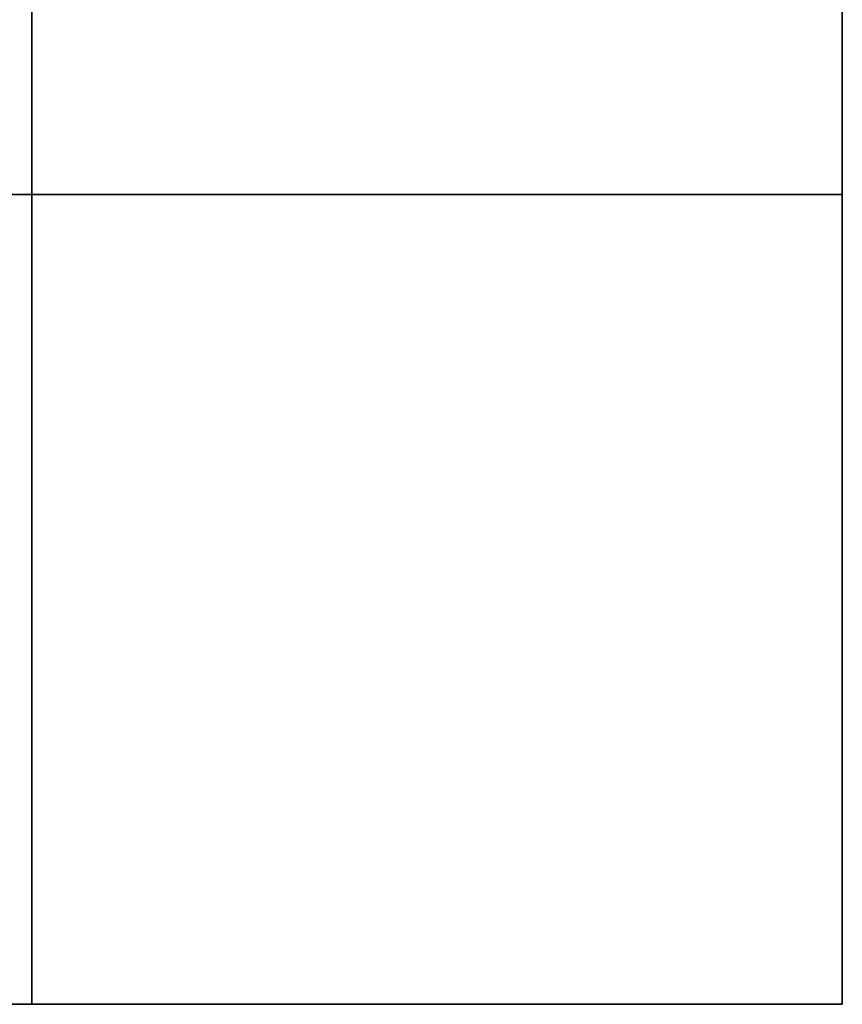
# Model space of a CAD drawing. Extents: x -0.3 to 41.3, y 0 to 17.8.
# Tile 464 of 625: x 32.983 to 33.135, y 0 to 0.182. Entities that reach past the tile are written whole.
import ezdxf

# ---------------------------------------------------------------- set-up
doc = ezdxf.new("R2010")
doc.units = 0
doc.header["$MEASUREMENT"] = 0
doc.layers.add('V220', color=7, linetype='Continuous')
doc.layers.add('V237', color=7, linetype='Continuous')

msp = doc.modelspace()

# ---------------------------------------------------------------- linework, layer by layer
at = {"layer": 'V220', "color": 252, "true_color": 0x838383}
for points, invisible_edges in [([(25.28823, 0.15, 199.8), (25.28823, 0, 199.8), (32.985, 0, 199.8)], 12), ([(25.28823, 0.15, 199.1), (25.28823, 0, 199.1), (32.985, 0, 199.1)], 12), ([(25.28823, 0.15, 199.8), (32.985, 0, 199.8), (32.985, 0.15, 199.8)], 9), ([(25.28823, 0.15, 199.1), (32.985, 0, 199.1), (32.985, 0.15, 199.1)], 9), ([(33.135, 0.15, 199.8), (32.985, 0.15, 199.8), (32.985, 0, 199.8)], 12), ([(33.135, 0.15, 199.1), (32.985, 0.15, 199.1), (32.985, 0, 199.1)], 12), ([(33.135, 0.15, 199.8), (32.985, 0, 199.8), (33.135, 0, 199.8)], 9), ([(33.135, 0.15, 199.1), (32.985, 0, 199.1), (33.135, 0, 199.1)], 9)]:
    msp.add_3dface(points, dxfattribs=dict(at, invisible_edges=invisible_edges))
for points in [[(32.985, 0.15, 199.8), (25.28823, 0.15, 199.8), (25.28823, 0.15, 199.1), (32.985, 0.15, 199.1)], [(32.985, 0, 199.8), (32.985, 0.15, 199.8), (32.985, 0.15, 199.1), (32.985, 0, 199.1)], [(33.135, 0.15, 199.8), (32.985, 0.15, 199.8), (32.985, 0.15, 199.1), (33.135, 0.15, 199.1)], [(32.985, 0.15, 199.8), (32.985, 0, 199.8), (32.985, 0, 199.1), (32.985, 0.15, 199.1)], [(33.135, 0, 199.8), (33.135, 0.15, 199.8), (33.135, 0.15, 199.1), (33.135, 0, 199.1)], [(25.28823, 0, 199.8), (32.985, 0, 199.8), (32.985, 0, 199.1), (25.28823, 0, 199.1)], [(32.985, 0, 199.8), (33.135, 0, 199.8), (33.135, 0, 199.1), (32.985, 0, 199.1)]]:
    msp.add_3dface(points, dxfattribs=at)
at = {"layer": 'V237', "color": 252, "true_color": 0x838383}
for points, invisible_edges in [([(33.135, 1.81931, 199.8), (32.985, 1.81931, 199.8), (32.985, 0.15, 199.8)], 12), ([(33.135, 1.81931, 199.1), (32.985, 1.81931, 199.1), (32.985, 0.15, 199.1)], 12), ([(33.135, 1.81931, 199.8), (32.985, 0.15, 199.8), (33.135, 0.15, 199.8)], 9), ([(33.135, 1.81931, 199.1), (32.985, 0.15, 199.1), (33.135, 0.15, 199.1)], 9)]:
    msp.add_3dface(points, dxfattribs=dict(at, invisible_edges=invisible_edges))
for points in [[(32.985, 1.81931, 199.8), (32.985, 0.15, 199.8), (32.985, 0.15, 199.1), (32.985, 1.81931, 199.1)], [(33.135, 0.15, 199.8), (33.135, 1.81931, 199.8), (33.135, 1.81931, 199.1), (33.135, 0.15, 199.1)], [(32.985, 0.15, 199.8), (33.135, 0.15, 199.8), (33.135, 0.15, 199.1), (32.985, 0.15, 199.1)]]:
    msp.add_3dface(points, dxfattribs=at)

doc.saveas('drawing.dxf')
